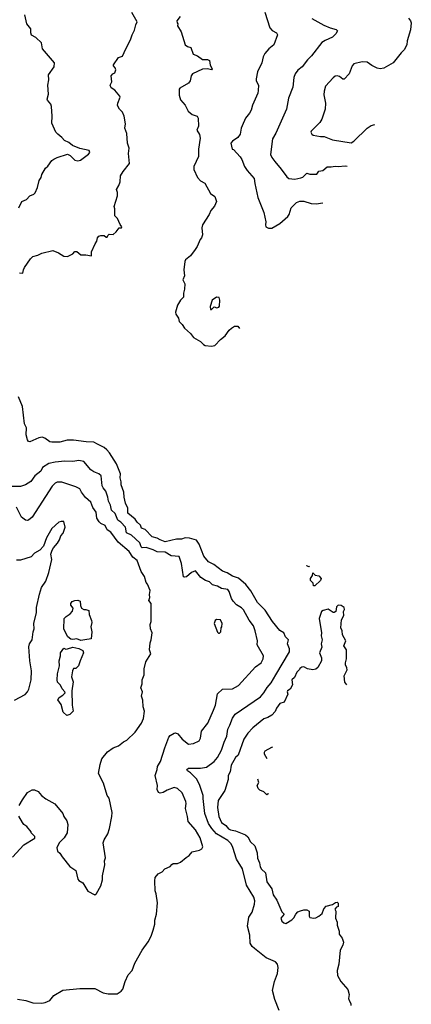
# Model space of a CAD drawing. Extents: x 1678431 to 1860718, y 384618 to 522882.
# Tile 354 of 473: x 1810766 to 1814664, y 396397 to 406195. Entities that reach past the tile are written whole.
import ezdxf

# ---------------------------------------------------------------- set-up
doc = ezdxf.new("R2010")
doc.units = 0

msp = doc.modelspace()

# ---------------------------------------------------------------- linework, layer by layer
at = {"layer": '0CON10XD'}
for points in [[(1810755.9, 404324.1), (1810787.5, 404385), (1810833.6, 404406.4), (1810865, 404442.5), (1810905, 404458.8), (1810918.1, 404471.9), (1810942.5, 404525), (1810960.8, 404595), (1810978.6, 404625), (1810987.1, 404655), (1811023.1, 404716.9), (1811045, 404736.7), (1811086.1, 404793.9), (1811103.9, 404806.1), (1811140, 404825), (1811243, 404857), (1811267.5, 404845), (1811315.9, 404795.9), (1811345, 404790), (1811372.3, 404797.7), (1811451.7, 404858.3), (1811463.3, 404875), (1811457.5, 404895), (1811365, 404913.8), (1811293, 404943), (1811254.1, 404974.1), (1811212.5, 404992.5), (1811184.2, 405024.2), (1811143.8, 405055), (1811125.8, 405075.8), (1811086, 405165), (1811089.2, 405235), (1811082.1, 405332.1), (1811075, 405353.3), (1811043, 405393), (1811040.8, 405405), (1811050.8, 405455), (1811045.9, 405544.1), (1811056.2, 405595), (1811054, 405645), (1811108.8, 405725), (1811113.8, 405765), (1810994.3, 405904.3), (1810983.3, 405965), (1810927.9, 406017.9), (1810882.6, 406042.6), (1810875.6, 406065), (1810876.9, 406105), (1810835.3, 406155.3), (1810815.3, 406245)], [(1810765, 403677.5), (1810796.4, 403673.6), (1810802.5, 403705), (1810815, 403730), (1810873.6, 403816.4), (1810895, 403837.5), (1810945, 403852.5), (1810985, 403872.5), (1811095, 403896.7), (1811153.6, 403873.6), (1811205, 403843.3), (1811243, 403837), (1811293.6, 403866.4), (1811315, 403887.5), (1811335, 403887.5), (1811373.6, 403853.6), (1811425, 403856.2), (1811480, 403845), (1811481.2, 403885), (1811516.4, 403963.6), (1811535, 403990), (1811540, 404025), (1811555, 404040), (1811575, 404047.5), (1811607, 404047), (1811625, 404030), (1811635, 404030), (1811641.7, 404048.3), (1811655, 404060), (1811695, 404057.5), (1811726.7, 404085), (1811755, 404122.5), (1811780, 404125), (1811782.5, 404135), (1811766.4, 404156.4), (1811738.3, 404218.3), (1811713, 404243), (1811713, 404313), (1811707.5, 404335), (1811738.3, 404441.7), (1811740, 404475), (1811730, 404505), (1811753.3, 404545), (1811765, 404580), (1811769.5, 404640.5), (1811794.4, 404685.6), (1811857.5, 404765), (1811849.2, 404865), (1811854.2, 404915), (1811839.4, 404965), (1811833.2, 405063.2), (1811813.1, 405115), (1811817.9, 405157.9), (1811804.6, 405234.6), (1811788.8, 405275), (1811760, 405305), (1811740.7, 405340.7), (1811743.3, 405365), (1811766.7, 405425), (1811764.1, 405434.1), (1811713, 405493), (1811677, 405517), (1811667.5, 405545), (1811683, 405577), (1811676.7, 405635), (1811692.5, 405655), (1811713, 405667), (1811723.3, 405695), (1811716.7, 405715), (1811700, 405735), (1811700, 405745), (1811750.7, 405819.3), (1811789.3, 405830.7), (1811823.3, 405905), (1811870, 405995), (1811883.8, 406045), (1811908.6, 406091.4), (1811922, 406145), (1811936.7, 406175), (1811881.2, 406265)], [(1812363.6, 406226.4), (1812330, 406185), (1812333, 406163), (1812340, 406155), (1812337.5, 406135), (1812373.8, 406075), (1812412.5, 405945), (1812435, 405928.8), (1812467.7, 405917.7), (1812493, 405853), (1812536.2, 405836.2), (1812585, 405797.5), (1812635, 405797.5), (1812655, 405787.5), (1812663, 405743), (1812682.5, 405705), (1812675, 405697.5), (1812635, 405706.7), (1812585, 405703.3), (1812487.5, 405655), (1812474.2, 405635.8), (1812464, 405585), (1812446.9, 405563.1), (1812360, 405515), (1812353.3, 405505), (1812353.3, 405445), (1812366.4, 405396.4), (1812413, 405343), (1812442.5, 405285), (1812481.7, 405251.7), (1812532.5, 405235), (1812543.3, 405215), (1812547.1, 405135), (1812529.6, 405095), (1812555, 405053.8), (1812562.2, 405015), (1812545.7, 404905), (1812546.9, 404835), (1812498.8, 404735), (1812498, 404705), (1812536, 404625), (1812565, 404592), (1812607.8, 404567.8), (1812665.6, 404465), (1812707.9, 404435), (1812724.4, 404385), (1812705, 404338), (1812668.9, 404295), (1812653.1, 404256.9), (1812584.3, 404155), (1812579.2, 404125), (1812585.7, 404055), (1812576.8, 404023.2), (1812563.2, 404006.8), (1812533.1, 403936.9), (1812512.7, 403907.3), (1812465.6, 403844.4), (1812416.7, 403805), (1812410, 403790), (1812398.8, 403705), (1812406.2, 403645), (1812390, 403605), (1812410, 403565), (1812406.7, 403515), (1812396.7, 403475), (1812397.5, 403435), (1812366, 403405), (1812335.5, 403354.5), (1812317.8, 403285), (1812320, 403265), (1812345.6, 403225), (1812353, 403193), (1812382.4, 403162.4), (1812405, 403124), (1812465, 403072), (1812495, 403034), (1812565, 402994), (1812595, 402962.5), (1812613.6, 402953.6), (1812675, 402946.7), (1812708.3, 402951.7), (1812765, 403012), (1812811.7, 403048.3), (1812850, 403105), (1812872.5, 403125), (1812904, 403146), (1812936.1, 403146.1), (1812952.4, 403123.7)], [(1813205, 406270), (1813257.1, 406115), (1813278.7, 406088.7), (1813321.2, 406065), (1813331.2, 406045), (1813295, 405943.3), (1813245, 405904), (1813205, 405860), (1813190, 405825), (1813175.5, 405764.5), (1813134.2, 405675), (1813118.6, 405605), (1813120.8, 405585), (1813141.2, 405545), (1813140.7, 405490.7), (1813136.2, 405465), (1813082, 405345), (1813070, 405295), (1813054.1, 405265.9), (1813013.4, 405216.6), (1812979.7, 405140.3), (1812970, 405115), (1812962, 405055), (1812938.3, 405021.7), (1812883.3, 404985), (1812867.5, 404965), (1812880, 404905), (1812895, 404902.5), (1812960.3, 404830.3), (1812977.1, 404805), (1813002, 404735), (1813028.8, 404695), (1813101.2, 404615), (1813105.6, 404565), (1813135.8, 404425.8), (1813197.5, 404275), (1813215.8, 404185), (1813211.2, 404155), (1813215, 404132.5), (1813241.7, 404121.7), (1813275, 404121.2), (1813355, 404165.6), (1813433.3, 404235), (1813447.9, 404255), (1813468.1, 404321.9), (1813522.2, 404375), (1813555, 404390.4), (1813595, 404389.6), (1813665.7, 404365.7), (1813715.8, 404364.2), (1813783, 404374.2)], [(1813675.4, 406205.4), (1813792, 406142), (1813855, 406114.4), (1813916.8, 406096.8), (1813928.8, 406085), (1813913.8, 406055), (1813879.3, 406020.7), (1813805, 405988.6), (1813772.4, 405967.6), (1813670.8, 405835), (1813630, 405795), (1813578.8, 405725), (1813535, 405691.2), (1813508, 405655), (1813495, 405620), (1813485.6, 405525), (1813442.9, 405415), (1813422.5, 405305), (1813315.6, 405065), (1813282, 405008), (1813261.9, 404855), (1813274.3, 404825), (1813305, 404784), (1813369.1, 404709.1), (1813425, 404630), (1813445, 404616.2), (1813505, 404609.2), (1813565, 404620.5), (1813585, 404629.4), (1813625, 404667.5), (1813655, 404658.5), (1813715, 404656.4), (1813725, 404658.9), (1813745, 404686.9), (1813784.3, 404694.3), (1813825, 404731.4), (1813865, 404730), (1813905, 404738.9), (1813935, 404735.5), (1814005, 404741.8), (1814025, 404738.6)], [(1814635, 406210), (1814656.2, 406185), (1814664, 406165), (1814657.5, 406095), (1814622.5, 405985), (1814618, 405945), (1814594.3, 405895), (1814563.8, 405866.2), (1814485, 405766), (1814388.9, 405711.1), (1814355, 405704.4), (1814325, 405711.4), (1814269.8, 405739.8), (1814225, 405772.9), (1814174.1, 405775.9), (1814092.5, 405755), (1814076.2, 405735), (1814043.8, 405655), (1813995, 405602.5), (1813983, 405603), (1813948.3, 405628.3), (1813925, 405636.7), (1813905, 405633.3), (1813885, 405616.7), (1813811.2, 405535), (1813795.8, 405485), (1813794.2, 405445.8), (1813809.4, 405365), (1813805.6, 405304.4), (1813772.5, 405205), (1813755, 405171.2), (1813666.7, 405085), (1813662.5, 405075), (1813672.5, 405055), (1813686.4, 405046.4), (1813758.6, 405031.4), (1813795, 405032.9), (1813880.9, 405000.9), (1814065, 404969.2), (1814090.8, 404985), (1814225, 405114.4), (1814265, 405140.6), (1814299.6, 405152.2)], [(1812665, 403310), (1812675, 403312.5), (1812703, 403337), (1812727.3, 403327.3), (1812747.8, 403335), (1812753.5, 403345), (1812759.2, 403405), (1812750.7, 403430.7), (1812725, 403433.3), (1812681.2, 403405), (1812661.7, 403341.7), (1812665, 403310)], [(1812592.3, 398445), (1812590.8, 398475), (1812559.6, 398575), (1812527.6, 398637.6), (1812465, 398700.8), (1812435, 398721.2), (1812430, 398735), (1812445, 398745.8), (1812565, 398746.4), (1812625, 398758.1), (1812700.6, 398815), (1812735.3, 398854.7), (1812775, 398926.2), (1812800.5, 399005), (1812827.8, 399065), (1812836.9, 399135), (1812858.9, 399175), (1812883.5, 399245), (1812909.2, 399285), (1813162.3, 399457.7), (1813196.7, 399495), (1813230.5, 399549.5), (1813269.6, 399595), (1813315.9, 399674.1), (1813451.4, 399905), (1813450.6, 399935), (1813430.9, 399985), (1813442.7, 400025), (1813410, 400055), (1813394.2, 400094.2), (1813355, 400117.1), (1813281.1, 400205), (1813209.4, 400319.4), (1813133.8, 400395), (1813065, 400512.9), (1813015.6, 400575), (1812945, 400639.2), (1812885, 400657.5), (1812831.5, 400691.5), (1812785, 400707.5), (1812697.1, 400775), (1812645, 400801.2), (1812598.1, 400855), (1812552.9, 400975), (1812525, 401016.1), (1812455, 401036.4), (1812412.6, 401037.4), (1812375, 401027.2), (1812325, 401026.3), (1812215, 400998.4), (1812165, 401017.6), (1812135, 401036.3), (1812085, 401050), (1812015, 401121.5), (1811978.6, 401135), (1811968.9, 401165), (1811934.5, 401195), (1811915.7, 401225), (1811842.2, 401285), (1811842.7, 401335), (1811820.5, 401385), (1811804.4, 401445), (1811803.6, 401495), (1811777.3, 401565), (1811777.1, 401595), (1811766.4, 401635), (1811768.9, 401675), (1811728.7, 401775), (1811659.4, 401885), (1811634.3, 401915), (1811607, 401937), (1811540.4, 401970.4), (1811505, 401990.8), (1811426.7, 401993.3), (1811299.8, 402009.8), (1811239.1, 402010.9), (1811165, 401992.5), (1811085, 401989.4), (1811065, 401995.7), (1811015, 402030.5), (1810989.1, 402039.1), (1810956.6, 402033.4), (1810865.7, 401994.3), (1810855, 401998.8), (1810844.4, 402014.4), (1810830, 402065), (1810834.4, 402135), (1810814.1, 402175), (1810793.8, 402345), (1810752.6, 402442.6)], [(1811960.7, 400989.3), (1811880, 401065), (1811828, 401088), (1811817.3, 401145), (1811772.2, 401195), (1811743.8, 401215), (1811715, 401280.9), (1811678.2, 401315), (1811668.4, 401365), (1811649.1, 401405), (1811644.5, 401445), (1811621.9, 401505), (1811595.6, 401535), (1811587.8, 401555), (1811576.7, 401655), (1811555, 401676.7), (1811505, 401695.8), (1811474.6, 401714.6), (1811405, 401797.5), (1811355, 401808.9), (1811295, 401799.4), (1811215, 401803.3), (1811117.4, 401792.6), (1811055, 401777.8), (1810992.7, 401737.3), (1810975, 401702), (1810915.5, 401654.5), (1810875, 401598.8), (1810825, 401566), (1810775, 401550), (1810685, 401550)], [(1810761.2, 398375), (1810795, 398432.5), (1810842.5, 398505), (1810888.3, 398531.7), (1810911.7, 398531.7), (1810950, 398515), (1810983.6, 398473.6), (1811025, 398442.5), (1811115, 398392.5), (1811195, 398297.5), (1811206.7, 398265), (1811233.9, 398223.9), (1811243.3, 398185), (1811237.5, 398105), (1811207.5, 398055), (1811160, 398005), (1811136.6, 397953.4), (1811141.1, 397921.1), (1811165, 397902.5), (1811190, 397865), (1811265, 397770), (1811325, 397727.5), (1811343.8, 397643.8), (1811355, 397629.4), (1811393.8, 397605), (1811443.6, 397523.6), (1811515, 397487.5), (1811530.7, 397499.3), (1811572.5, 397575), (1811590, 397635), (1811590, 397675), (1811614, 397785), (1811610.8, 397825), (1811618.6, 397855), (1811596, 398005), (1811606, 398035), (1811642.5, 398095), (1811659.2, 398145), (1811684.2, 398265), (1811685.8, 398305), (1811655, 398447.5), (1811638, 398475), (1811599.1, 398599.1), (1811550.8, 398695), (1811567.5, 398785), (1811585, 398840), (1811640.3, 398909.7), (1811695, 398950), (1811750.7, 398969.3), (1811799.5, 399010.5), (1811833.3, 399025), (1811915, 399106.2), (1811976.7, 399193.3), (1811997.3, 399242.7), (1812006.9, 399315), (1811994, 399356), (1811993.1, 399425), (1811977.8, 399465), (1811988.6, 399505), (1811971.4, 399545), (1811984.5, 399585), (1811984, 399626), (1812004.2, 399675), (1812005.7, 399735), (1812022.5, 399805), (1812072, 399885), (1812059.2, 399925), (1812063.1, 399995), (1812075.8, 400025), (1812084.2, 400095), (1812068.6, 400135), (1812066, 400175), (1812075.8, 400205), (1812075, 400350), (1812073.3, 400385), (1812050, 400415), (1812062.2, 400445), (1812057.5, 400475), (1812065.7, 400515), (1812038, 400578), (1812023.8, 400595), (1812008, 400655), (1811975.7, 400705), (1811935, 400814), (1811892.5, 400845), (1811855, 400901.9), (1811745.2, 400995.2), (1811674.5, 401095), (1811637.6, 401117.6), (1811615, 401160.8), (1811573.1, 401183.1), (1811558, 401198), (1811534.1, 401235.9), (1811528.5, 401295), (1811492.4, 401342.4), (1811473.1, 401395), (1811421.3, 401441.3), (1811379.4, 401495), (1811364, 401525), (1811325, 401546.7), (1811185, 401591.5), (1811138.3, 401591.7), (1811118.1, 401581.9), (1811087.9, 401552.1), (1810890, 401245), (1810855, 401214.2), (1810845, 401210), (1810822.5, 401215), (1810785, 401243.3), (1810733.2, 401345)], [(1810715, 399423.8), (1810820.5, 399479.5), (1810844, 399505), (1810856.8, 399533.2), (1810880, 399625), (1810884.2, 399715), (1810867.1, 399815), (1810856.9, 399955), (1810864.3, 399985), (1810889.2, 400025), (1810899.2, 400105), (1810908.9, 400135), (1810908.1, 400185), (1810931.5, 400295), (1810933.6, 400345), (1810962.5, 400477.5), (1810983.8, 400545), (1811025, 400607.5), (1811056.7, 400693.3), (1811086.2, 400825), (1811076.7, 400875), (1811087.5, 400915), (1811100.7, 400939.3), (1811142.5, 400985), (1811161.7, 401018.3), (1811175, 401060), (1811197.5, 401085), (1811216.7, 401145), (1811205, 401200), (1811177, 401203), (1811155, 401193.3), (1811085, 401132.5), (1811032.3, 401037.7), (1811002.5, 400955), (1810965, 400917.5), (1810912.3, 400887.7), (1810880.5, 400849.5), (1810775, 400817.5), (1810735, 400817.5)], [(1810745, 396449.2), (1810825.5, 396435.5), (1810895, 396412.5), (1810985, 396408.1), (1811020, 396415), (1811065, 396434.5), (1811104.7, 396485.3), (1811195, 396536.7), (1811365, 396555.6), (1811444.5, 396555.5), (1811515, 396554.4), (1811595, 396512.9), (1811645, 396500.8), (1811735, 396502), (1811775, 396528.8), (1811792.3, 396547.7), (1811816, 396625), (1811845, 396690), (1811886, 396735), (1811913.2, 396806.8), (1811983.8, 396935), (1812045, 397017.5), (1812074, 397075), (1812093.8, 397135), (1812110, 397195), (1812112, 397235), (1812125.9, 397294.1), (1812136.4, 397406.4), (1812123.8, 397495), (1812113.6, 397526.4), (1812110, 397625), (1812115, 397660), (1812142.5, 397695), (1812184, 397716), (1812210, 397745), (1812265, 397767.5), (1812280.7, 397789.3), (1812295, 397797.5), (1812335, 397800), (1812365, 397812.5), (1812423.3, 397856.7), (1812453, 397877), (1812483.9, 397916.1), (1812555, 397930), (1812580, 397945), (1812587.5, 397965), (1812562.5, 398055), (1812514.4, 398135), (1812442.2, 398215), (1812437.1, 398265), (1812417.5, 398345), (1812423.3, 398395), (1812420, 398415), (1812382.2, 398502.2), (1812335, 398544.2), (1812305, 398555.7), (1812235, 398528.9), (1812195, 398504.3), (1812165, 398498.8), (1812145.9, 398505.9), (1812134, 398535), (1812136.5, 398575), (1812115.6, 398675), (1812135.6, 398735), (1812136.9, 398765), (1812168.2, 398815), (1812209.4, 398950.6), (1812250.5, 399055), (1812265, 399072.9), (1812304.4, 399095.6), (1812317.7, 399097.7), (1812339.1, 399089.1), (1812384.5, 399034.5), (1812445, 398987.1), (1812495, 398991.4), (1812550.6, 399019.4), (1812565.6, 399044.4), (1812574.6, 399115.4), (1812638.5, 399195), (1812695.3, 399324.7), (1812713.5, 399375), (1812733.6, 399486.4), (1812785, 399532), (1812884.5, 399535.5), (1812945, 399569.2), (1813112.9, 399755), (1813170, 399795), (1813188.6, 399835), (1813191.4, 399865), (1813128.6, 399975), (1813134.3, 400015), (1813110.6, 400115), (1813094, 400165), (1813048.9, 400218.9), (1812995, 400324.2), (1812975, 400343.1), (1812925, 400372.9), (1812889.8, 400409.8), (1812874.6, 400434.6), (1812851.4, 400505), (1812836, 400525), (1812775, 400534.4), (1812735, 400557.8), (1812685, 400572.2), (1812655, 400602.5), (1812615.9, 400615.9), (1812570, 400645), (1812515, 400710.6), (1812475, 400694.3), (1812425, 400651.8), (1812406.9, 400646.9), (1812395, 400650.8), (1812376.2, 400785), (1812354.4, 400854.4), (1812275, 400861.1), (1812213.7, 400896.3), (1812135, 400899.5), (1812095, 400919.3), (1812025, 400941.3), (1811985, 400940.6), (1811975, 400949.4), (1811960.7, 400989.3)], [(1813650.4, 400756.9), (1813645, 400750), (1813625, 400760), (1813625, 400764.8)], [(1813705, 400560), (1813691.7, 400561.7), (1813688.3, 400588.3), (1813660, 400615), (1813660, 400635), (1813680, 400665), (1813685, 400690), (1813708.3, 400668.3), (1813745, 400660), (1813767.5, 400635), (1813760, 400615), (1813705, 400560)], [(1811375, 400016.2), (1811335, 400034), (1811294.1, 400025.9), (1811275, 400029.2), (1811243.3, 400055), (1811205, 400130), (1811210, 400235), (1811226.7, 400255), (1811268.1, 400281.9), (1811289.7, 400310.3), (1811298.3, 400338.3), (1811275, 400367.5), (1811274, 400385), (1811287.5, 400405), (1811313.6, 400416.4), (1811345, 400417.5), (1811368.3, 400408.3), (1811370, 400365), (1811380.7, 400340.7), (1811405, 400327.5), (1811425, 400326.7), (1811452.5, 400315), (1811456.7, 400275), (1811481.2, 400215), (1811483.8, 400195), (1811473.3, 400155), (1811483.6, 400103.6), (1811476.7, 400035), (1811415, 400024), (1811375, 400016.2)], [(1814021.1, 399575.4), (1814003.6, 399603.6), (1813996.7, 399665), (1814026.2, 399725), (1814023.3, 399745), (1814007.5, 399775), (1814007.5, 399795), (1814020, 399835), (1814017.5, 399925), (1813992.5, 399965), (1814012.5, 400015), (1813977.5, 400075), (1813976.7, 400115), (1813962.5, 400145), (1813968.3, 400221.7), (1813992.5, 400265), (1813990, 400305), (1813997.5, 400325), (1813997, 400347), (1813967, 400367), (1813935, 400370), (1813918.3, 400351.7), (1813912.5, 400307.5), (1813895, 400296.7), (1813885, 400296.7), (1813835, 400330), (1813785, 400316), (1813770, 400305), (1813745.8, 400235), (1813770, 400095), (1813768, 400065), (1813777.5, 400025), (1813765.8, 399985), (1813771.7, 399951.7), (1813748.8, 399895), (1813768.6, 399845), (1813770.8, 399815), (1813735, 399747.5), (1813715, 399731.2), (1813685, 399726), (1813630, 399735), (1813595, 399756.2), (1813575, 399753.3), (1813555, 399737.5), (1813552.5, 399727.5), (1813525, 399703.3), (1813500, 399650), (1813473.9, 399625), (1813480, 399575), (1813457.2, 399532.8), (1813432.9, 399515), (1813429.2, 399505), (1813434.2, 399485), (1813398, 399405), (1813355, 399389.5), (1813323.3, 399345), (1813309.5, 399310.5), (1813277.2, 399272.8), (1813235, 399250), (1813195, 399237.8), (1813085, 399146.7), (1813037.5, 399095), (1812998.4, 399035), (1812941.1, 398875), (1812915, 398853.1), (1812897.7, 398822.3), (1812871.9, 398778.1), (1812859.6, 398710.4), (1812840.4, 398675), (1812841.6, 398635), (1812807.8, 398525), (1812740.5, 398425), (1812736.2, 398355), (1812747.9, 398265), (1812774.6, 398205), (1812816.2, 398176.2), (1812844, 398144), (1812865, 398131.8), (1812913.7, 398123.7), (1813015, 398082.5), (1813035.6, 398065), (1813064.4, 398015), (1813106.1, 397975), (1813130.9, 397905), (1813131.9, 397851.9), (1813152.5, 397805), (1813159.4, 397765), (1813172.9, 397742.9), (1813211.2, 397705), (1813226.1, 397616.1), (1813276.7, 397545), (1813290, 397485), (1813325, 397432.5), (1813375, 397317.5), (1813397.5, 397295), (1813366.7, 397255), (1813373.8, 397225), (1813395, 397206.7), (1813415, 397202.5), (1813473, 397237), (1813495, 397257.5), (1813513.3, 397295), (1813534.2, 397315.8), (1813561.2, 397328.8), (1813595, 397338.8), (1813625, 397337.5), (1813647.5, 397325), (1813647.5, 397275), (1813655, 397260), (1813695, 397253.8), (1813715, 397256.7), (1813745, 397273.3), (1813775, 397300), (1813793, 397347), (1813817.7, 397372.3), (1813878.8, 397391.2), (1813908.3, 397411.7), (1813925, 397412.5), (1813937.5, 397405), (1813935, 397370), (1813920, 397365), (1813902.5, 397345), (1813912.5, 397325), (1813910, 397255), (1813926, 397215), (1813926.2, 397185), (1813944.2, 397125), (1813944.2, 397094.2), (1813974.6, 397054.6), (1813988, 397015), (1813983.8, 396985), (1813956.7, 396935), (1813943.8, 396795), (1813926.7, 396735), (1813930, 396685), (1813963.9, 396623.9), (1814033.3, 396545), (1814046, 396495), (1814038.8, 396455), (1814047.3, 396427.3), (1814062, 396405), (1814060.8, 396385)], [(1812755, 400090), (1812767, 400103), (1812770, 400145), (1812777, 400153), (1812782.5, 400185), (1812765, 400222.5), (1812725, 400227.5), (1812710, 400215), (1812700, 400185), (1812735, 400100), (1812745, 400090), (1812755, 400090)], [(1811235, 399272.5), (1811197.5, 399305), (1811179.5, 399379.5), (1811147, 399427), (1811158.3, 399451.7), (1811195, 399473.3), (1811216.7, 399495), (1811215.8, 399505.8), (1811187.6, 399537.6), (1811173.2, 399573.2), (1811142.3, 399602.3), (1811138, 399625), (1811142, 399685), (1811163.6, 399766.4), (1811158.8, 399815), (1811172.5, 399865), (1811173.3, 399895), (1811205, 399942.5), (1811225, 399932.5), (1811243, 399933), (1811295, 399950), (1811355, 399937.5), (1811395, 399917.5), (1811402.5, 399895), (1811366.2, 399815), (1811352.5, 399765), (1811325, 399740), (1811301.7, 399738.3), (1811293, 399717), (1811280, 399655), (1811297.5, 399605), (1811283.3, 399515), (1811287.5, 399375), (1811297.5, 399315), (1811265, 399280), (1811235, 399272.5)], [(1813228.6, 398838.8), (1813203.8, 398885), (1813201.2, 398905), (1813210.5, 398919.5), (1813275, 398956.9), (1813286.4, 398958.1)], [(1813239.9, 398496.1), (1813238.3, 398491.7), (1813225, 398480), (1813195, 398510), (1813155, 398527.5), (1813140, 398545), (1813130, 398575), (1813146.7, 398605), (1813135, 398637.5), (1813136.8, 398638.4)], [(1813350, 396335), (1813305.6, 396445.6), (1813283.3, 396535), (1813302.5, 396625), (1813330.8, 396705), (1813337.5, 396765), (1813330.8, 396795), (1813310.9, 396820.9), (1813220.7, 396860.7), (1813102.3, 396952.3), (1813080.9, 396970.9), (1813061.1, 397005), (1813055.4, 397085), (1813034.5, 397175), (1813048.1, 397265), (1813078.5, 397315), (1813103.8, 397395), (1813105.3, 397425.3), (1813095, 397464), (1813024.1, 397584.1), (1812982.4, 397745), (1812922.2, 397842.2), (1812888, 397958), (1812870, 397995), (1812837.3, 398027.3), (1812726.2, 398095), (1812677.1, 398145), (1812646, 398195), (1812609.6, 398295), (1812592.3, 398445)], [(1810695, 397860), (1810807.5, 397985), (1810915, 398050), (1810917, 398067), (1810880, 398105), (1810880, 398115), (1810837.5, 398165), (1810807, 398187), (1810793.3, 398205), (1810758.3, 398268.3)]]:
    msp.add_lwpolyline(points, dxfattribs=at)

doc.saveas('drawing.dxf')
